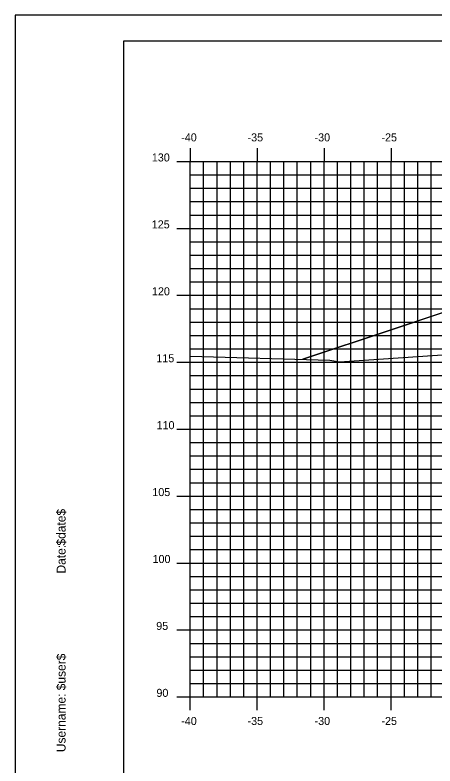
# Model space of a CAD drawing. Extents: x 850598 to 870284, y 366541 to 366651.
# Drawn here: x 852815.4 to 852846.7, y 366595.1 to 366651.2 of the extents above; entities that cross this region are included whole.
import ezdxf

# ---------------------------------------------------------------- set-up
doc = ezdxf.new("R2010")
doc.units = 0
for name, color, linetype in [('BORDER', 7, 'Continuous'), ('D_Roadway_Centerline', 7, 'Continuous'), ('D_Roadway_SlopeLines', 7, 'Continuous'), ('H_V ANNOTATION', 7, 'Continuous'), ('MAJOR', 7, 'Continuous'), ('MINOR', 7, 'Continuous'), ('PLOT BOUNDARY', 7, 'Continuous'), ('S_Roadway_Centerline', 7, 'Continuous')]:
    doc.layers.add(name, color=color, linetype=linetype)

msp = doc.modelspace()

# ---------------------------------------------------------------- linework, layer by layer
at = {"layer": 'BORDER'}
for p, q in [((852983.463, 366649.225), (852823.463, 366649.225)), ((852823.463, 366649.225), (852823.463, 366544.225))]:
    msp.add_line(p, q, dxfattribs=at)
at = {"layer": 'D_Roadway_Centerline'}
msp.add_lwpolyline([(852836.866, 366625.444), (852843.462, 366627.643), (852847.264, 366628.91), (852853.462, 366630.976), (852857.462, 366631.216), (852868.462, 366631.546), (852879.462, 366631.216), (852883.462, 366630.976), (852885.462, 366630.856), (852891.462, 366628.856), (852930.216, 366618.225), (852942.226, 366614.931), (852952.088, 366612.225), (852956.088, 366612.225)], dxfattribs=at)
at = {"layer": 'D_Roadway_SlopeLines'}
for points in [[(852857.462, 366631.216), (852853.462, 366630.976), (852843.462, 366627.643)], [(852843.462, 366627.643), (852836.866, 366625.444)]]:
    msp.add_lwpolyline(points, dxfattribs=at)
at = {"layer": 'MAJOR'}
for p, q in [((852828.462, 366641.227), (852828.462, 366640.225)), ((852828.462, 366641.227), (852828.462, 366640.225)), ((852833.462, 366641.227), (852833.462, 366640.225)), ((852833.462, 366641.227), (852833.462, 366640.225)), ((852838.462, 366641.227), (852838.462, 366640.225)), ((852838.462, 366641.227), (852838.462, 366640.225)), ((852843.462, 366641.227), (852843.462, 366640.225)), ((852843.462, 366641.227), (852843.462, 366640.225)), ((852827.46, 366640.225), (852828.462, 366640.225)), ((852827.46, 366640.225), (852828.462, 366640.225)), ((852828.462, 366640.225), (852968.462, 366640.225)), ((852828.462, 366600.225), (852828.462, 366640.225)), ((852828.462, 366600.225), (852828.462, 366640.225)), ((852828.462, 366640.225), (852968.462, 366640.225)), ((852828.462, 366640.225), (852968.462, 366640.225)), ((852828.462, 366600.225), (852828.462, 366640.225)), ((852828.462, 366600.225), (852828.462, 366640.225)), ((852828.462, 366640.225), (852968.462, 366640.225)), ((852833.462, 366600.225), (852833.462, 366640.225)), ((852833.462, 366600.225), (852833.462, 366640.225)), ((852838.462, 366600.225), (852838.462, 366640.225)), ((852838.462, 366600.225), (852838.462, 366640.225)), ((852843.462, 366600.225), (852843.462, 366640.225)), ((852843.462, 366600.225), (852843.462, 366640.225)), ((852827.46, 366635.225), (852828.462, 366635.225)), ((852827.46, 366635.225), (852828.462, 366635.225)), ((852828.462, 366635.225), (852968.462, 366635.225)), ((852828.462, 366635.225), (852968.462, 366635.225)), ((852827.46, 366630.225), (852828.462, 366630.225)), ((852827.46, 366630.225), (852828.462, 366630.225)), ((852828.462, 366630.225), (852968.462, 366630.225)), ((852828.462, 366630.225), (852968.462, 366630.225)), ((852827.46, 366625.225), (852828.462, 366625.225)), ((852827.46, 366625.225), (852828.462, 366625.225)), ((852828.462, 366625.225), (852968.462, 366625.225)), ((852828.462, 366625.225), (852968.462, 366625.225)), ((852827.46, 366620.225), (852828.462, 366620.225)), ((852827.46, 366620.225), (852828.462, 366620.225)), ((852828.462, 366620.225), (852968.462, 366620.225)), ((852828.462, 366620.225), (852968.462, 366620.225)), ((852827.46, 366615.225), (852828.462, 366615.225)), ((852827.46, 366615.225), (852828.462, 366615.225)), ((852828.462, 366615.225), (852968.462, 366615.225)), ((852828.462, 366615.225), (852968.462, 366615.225)), ((852827.46, 366610.225), (852828.462, 366610.225)), ((852827.46, 366610.225), (852828.462, 366610.225)), ((852828.462, 366610.225), (852968.462, 366610.225)), ((852828.462, 366610.225), (852968.462, 366610.225)), ((852827.46, 366605.225), (852828.462, 366605.225)), ((852827.46, 366605.225), (852828.462, 366605.225)), ((852828.462, 366605.225), (852968.462, 366605.225)), ((852828.462, 366605.225), (852968.462, 366605.225)), ((852827.46, 366600.225), (852828.462, 366600.225)), ((852827.46, 366600.225), (852828.462, 366600.225)), ((852828.462, 366600.225), (852968.462, 366600.225)), ((852828.462, 366600.225), (852968.462, 366600.225)), ((852828.462, 366599.223), (852828.462, 366600.225)), ((852828.462, 366600.225), (852968.462, 366600.225)), ((852828.462, 366600.225), (852968.462, 366600.225)), ((852828.462, 366599.223), (852828.462, 366600.225)), ((852833.462, 366599.223), (852833.462, 366600.225)), ((852833.462, 366599.223), (852833.462, 366600.225)), ((852838.462, 366599.223), (852838.462, 366600.225)), ((852838.462, 366599.223), (852838.462, 366600.225)), ((852843.462, 366599.223), (852843.462, 366600.225)), ((852843.462, 366599.223), (852843.462, 366600.225))]:
    msp.add_line(p, q, dxfattribs=at)
at = {"layer": 'MINOR'}
for p, q in [((852829.462, 366600.225), (852829.462, 366640.225)), ((852829.462, 366600.225), (852829.462, 366640.225)), ((852830.462, 366600.225), (852830.462, 366640.225)), ((852830.462, 366600.225), (852830.462, 366640.225)), ((852831.462, 366600.225), (852831.462, 366640.225)), ((852831.462, 366600.225), (852831.462, 366640.225)), ((852832.462, 366600.225), (852832.462, 366640.225)), ((852832.462, 366600.225), (852832.462, 366640.225)), ((852834.462, 366600.225), (852834.462, 366640.225)), ((852834.462, 366600.225), (852834.462, 366640.225)), ((852835.462, 366600.225), (852835.462, 366640.225)), ((852835.462, 366600.225), (852835.462, 366640.225)), ((852836.462, 366600.225), (852836.462, 366640.225)), ((852836.462, 366600.225), (852836.462, 366640.225)), ((852837.462, 366600.225), (852837.462, 366640.225)), ((852837.462, 366600.225), (852837.462, 366640.225)), ((852839.462, 366600.225), (852839.462, 366640.225)), ((852839.462, 366600.225), (852839.462, 366640.225)), ((852840.462, 366600.225), (852840.462, 366640.225)), ((852840.462, 366600.225), (852840.462, 366640.225)), ((852841.462, 366600.225), (852841.462, 366640.225)), ((852841.462, 366600.225), (852841.462, 366640.225)), ((852842.462, 366600.225), (852842.462, 366640.225)), ((852842.462, 366600.225), (852842.462, 366640.225)), ((852844.462, 366600.225), (852844.462, 366640.225)), ((852844.462, 366600.225), (852844.462, 366640.225)), ((852845.462, 366600.225), (852845.462, 366640.225)), ((852845.462, 366600.225), (852845.462, 366640.225)), ((852846.462, 366600.225), (852846.462, 366640.225)), ((852846.462, 366600.225), (852846.462, 366640.225)), ((852828.462, 366639.225), (852968.462, 366639.225)), ((852828.462, 366639.225), (852829.464, 366639.225)), ((852828.462, 366639.225), (852968.462, 366639.225)), ((852828.462, 366639.225), (852829.464, 366639.225)), ((852828.462, 366638.225), (852968.462, 366638.225)), ((852828.462, 366638.225), (852829.464, 366638.225)), ((852828.462, 366638.225), (852968.462, 366638.225)), ((852828.462, 366638.225), (852829.464, 366638.225)), ((852828.462, 366637.225), (852968.462, 366637.225)), ((852828.462, 366637.225), (852829.464, 366637.225)), ((852828.462, 366637.225), (852968.462, 366637.225)), ((852828.462, 366637.225), (852829.464, 366637.225)), ((852828.462, 366636.225), (852968.462, 366636.225)), ((852828.462, 366636.225), (852829.464, 366636.225)), ((852828.462, 366636.225), (852968.462, 366636.225)), ((852828.462, 366636.225), (852829.464, 366636.225)), ((852828.462, 366634.225), (852968.462, 366634.225)), ((852828.462, 366634.225), (852829.464, 366634.225)), ((852828.462, 366634.225), (852968.462, 366634.225)), ((852828.462, 366634.225), (852829.464, 366634.225)), ((852828.462, 366633.225), (852968.462, 366633.225)), ((852828.462, 366633.225), (852829.464, 366633.225)), ((852828.462, 366633.225), (852968.462, 366633.225)), ((852828.462, 366633.225), (852829.464, 366633.225)), ((852828.462, 366632.225), (852968.462, 366632.225)), ((852828.462, 366632.225), (852829.464, 366632.225)), ((852828.462, 366632.225), (852968.462, 366632.225)), ((852828.462, 366632.225), (852829.464, 366632.225)), ((852828.462, 366631.225), (852968.462, 366631.225)), ((852828.462, 366631.225), (852829.464, 366631.225)), ((852828.462, 366631.225), (852968.462, 366631.225)), ((852828.462, 366631.225), (852829.464, 366631.225)), ((852828.462, 366629.225), (852968.462, 366629.225)), ((852828.462, 366629.225), (852829.464, 366629.225)), ((852828.462, 366629.225), (852968.462, 366629.225)), ((852828.462, 366629.225), (852829.464, 366629.225)), ((852828.462, 366628.225), (852968.462, 366628.225)), ((852828.462, 366628.225), (852829.464, 366628.225)), ((852828.462, 366628.225), (852968.462, 366628.225)), ((852828.462, 366628.225), (852829.464, 366628.225)), ((852828.462, 366627.225), (852968.462, 366627.225)), ((852828.462, 366627.225), (852829.464, 366627.225)), ((852828.462, 366627.225), (852968.462, 366627.225)), ((852828.462, 366627.225), (852829.464, 366627.225)), ((852828.462, 366626.225), (852968.462, 366626.225)), ((852828.462, 366626.225), (852829.464, 366626.225)), ((852828.462, 366626.225), (852968.462, 366626.225)), ((852828.462, 366626.225), (852829.464, 366626.225)), ((852828.462, 366624.225), (852968.462, 366624.225)), ((852828.462, 366624.225), (852829.464, 366624.225)), ((852828.462, 366624.225), (852968.462, 366624.225)), ((852828.462, 366624.225), (852829.464, 366624.225)), ((852828.462, 366623.225), (852968.462, 366623.225)), ((852828.462, 366623.225), (852829.464, 366623.225)), ((852828.462, 366623.225), (852968.462, 366623.225)), ((852828.462, 366623.225), (852829.464, 366623.225)), ((852828.462, 366622.225), (852968.462, 366622.225)), ((852828.462, 366622.225), (852829.464, 366622.225)), ((852828.462, 366622.225), (852968.462, 366622.225)), ((852828.462, 366622.225), (852829.464, 366622.225)), ((852828.462, 366621.225), (852968.462, 366621.225)), ((852828.462, 366621.225), (852829.464, 366621.225)), ((852828.462, 366621.225), (852968.462, 366621.225)), ((852828.462, 366621.225), (852829.464, 366621.225)), ((852828.462, 366619.225), (852968.462, 366619.225)), ((852828.462, 366619.225), (852829.464, 366619.225)), ((852828.462, 366619.225), (852968.462, 366619.225)), ((852828.462, 366619.225), (852829.464, 366619.225)), ((852828.462, 366618.225), (852968.462, 366618.225)), ((852828.462, 366618.225), (852829.464, 366618.225)), ((852828.462, 366618.225), (852968.462, 366618.225)), ((852828.462, 366618.225), (852829.464, 366618.225)), ((852828.462, 366617.225), (852968.462, 366617.225)), ((852828.462, 366617.225), (852829.464, 366617.225)), ((852828.462, 366617.225), (852968.462, 366617.225)), ((852828.462, 366617.225), (852829.464, 366617.225)), ((852828.462, 366616.225), (852968.462, 366616.225)), ((852828.462, 366616.225), (852829.464, 366616.225)), ((852828.462, 366616.225), (852968.462, 366616.225)), ((852828.462, 366616.225), (852829.464, 366616.225)), ((852828.462, 366614.225), (852968.462, 366614.225)), ((852828.462, 366614.225), (852829.464, 366614.225)), ((852828.462, 366614.225), (852968.462, 366614.225)), ((852828.462, 366614.225), (852829.464, 366614.225)), ((852828.462, 366613.225), (852968.462, 366613.225)), ((852828.462, 366613.225), (852829.464, 366613.225)), ((852828.462, 366613.225), (852968.462, 366613.225)), ((852828.462, 366613.225), (852829.464, 366613.225)), ((852828.462, 366612.225), (852968.462, 366612.225)), ((852828.462, 366612.225), (852829.464, 366612.225)), ((852828.462, 366612.225), (852968.462, 366612.225)), ((852828.462, 366612.225), (852829.464, 366612.225)), ((852828.462, 366611.225), (852968.462, 366611.225)), ((852828.462, 366611.225), (852829.464, 366611.225)), ((852828.462, 366611.225), (852968.462, 366611.225)), ((852828.462, 366611.225), (852829.464, 366611.225)), ((852828.462, 366609.225), (852968.462, 366609.225)), ((852828.462, 366609.225), (852829.464, 366609.225)), ((852828.462, 366609.225), (852968.462, 366609.225)), ((852828.462, 366609.225), (852829.464, 366609.225)), ((852828.462, 366608.225), (852968.462, 366608.225)), ((852828.462, 366608.225), (852829.464, 366608.225)), ((852828.462, 366608.225), (852968.462, 366608.225)), ((852828.462, 366608.225), (852829.464, 366608.225)), ((852828.462, 366607.225), (852968.462, 366607.225)), ((852828.462, 366607.225), (852829.464, 366607.225)), ((852828.462, 366607.225), (852968.462, 366607.225)), ((852828.462, 366607.225), (852829.464, 366607.225)), ((852828.462, 366606.225), (852968.462, 366606.225)), ((852828.462, 366606.225), (852829.464, 366606.225)), ((852828.462, 366606.225), (852968.462, 366606.225)), ((852828.462, 366606.225), (852829.464, 366606.225)), ((852828.462, 366604.225), (852968.462, 366604.225)), ((852828.462, 366604.225), (852829.464, 366604.225)), ((852828.462, 366604.225), (852968.462, 366604.225)), ((852828.462, 366604.225), (852829.464, 366604.225)), ((852828.462, 366603.225), (852968.462, 366603.225)), ((852828.462, 366603.225), (852829.464, 366603.225)), ((852828.462, 366603.225), (852968.462, 366603.225)), ((852828.462, 366603.225), (852829.464, 366603.225)), ((852828.462, 366602.225), (852968.462, 366602.225)), ((852828.462, 366602.225), (852829.464, 366602.225)), ((852828.462, 366602.225), (852968.462, 366602.225)), ((852828.462, 366602.225), (852829.464, 366602.225)), ((852828.462, 366601.225), (852968.462, 366601.225)), ((852828.462, 366601.225), (852829.464, 366601.225)), ((852828.462, 366601.225), (852968.462, 366601.225)), ((852828.462, 366601.225), (852829.464, 366601.225))]:
    msp.add_line(p, q, dxfattribs=at)
at = {"layer": 'PLOT BOUNDARY'}
msp.add_lwpolyline([(852815.369, 366541.166), (852985.369, 366541.166), (852985.369, 366651.166), (852815.369, 366651.166)], close=True, dxfattribs=at)
at = {"layer": 'S_Roadway_Centerline'}
msp.add_lwpolyline([(852828.462, 366625.667), (852838.893, 366625.391), (852839.618, 366625.256), (852857.892, 366626.509), (852872.009, 366627.221), (852890.436, 366629.092), (852892.183, 366629.311), (852892.466, 366629.345), (852898.047, 366630.229), (852898.581, 366630.02), (852911.931, 366630.785), (852913.515, 366630.895), (852915.257, 366630.911), (852929.296, 366631.052), (852934.385, 366628.985), (852935.121, 366628.765), (852939.716, 366624.309), (852948.133, 366616.435), (852952.345, 366614.175), (852968.285, 366605.874), (852968.462, 366605.855)], dxfattribs=at)

# ---------------------------------------------------------------- texts
at = {"layer": 'BORDER'}
for s, p in [('$date$', (852819.147, 366611.53)), ('Date:', (852819.147, 366609.442)), ('$user$', (852819.147, 366600.717)), ('Username:', (852819.147, 366596.093))]:
    msp.add_text(s, height=0.6696, rotation=90, dxfattribs=at).set_placement(p)
at = {"layer": 'H_V ANNOTATION'}
for s, p in [('-40', (852827.788, 366641.725)), ('-35', (852832.743, 366641.725)), ('-30', (852837.751, 366641.725)), ('-25', (852842.748, 366641.725)), ('130', (852825.592, 366640.225)), ('125', (852825.587, 366635.225)), ('120', (852825.603, 366630.225)), ('115', (852825.93, 366625.225)), ('110', (852825.946, 366620.225)), ('105', (852825.63, 366615.225)), ('100', (852825.646, 366610.225)), ('95', (852825.919, 366605.225)), ('90', (852825.935, 366600.225)), ('-40', (852827.788, 366598.125)), ('-35', (852832.743, 366598.125)), ('-30', (852837.751, 366598.125)), ('-25', (852842.748, 366598.125))]:
    msp.add_text(s, height=0.6, dxfattribs=at).set_placement(p)

doc.saveas('drawing.dxf')
